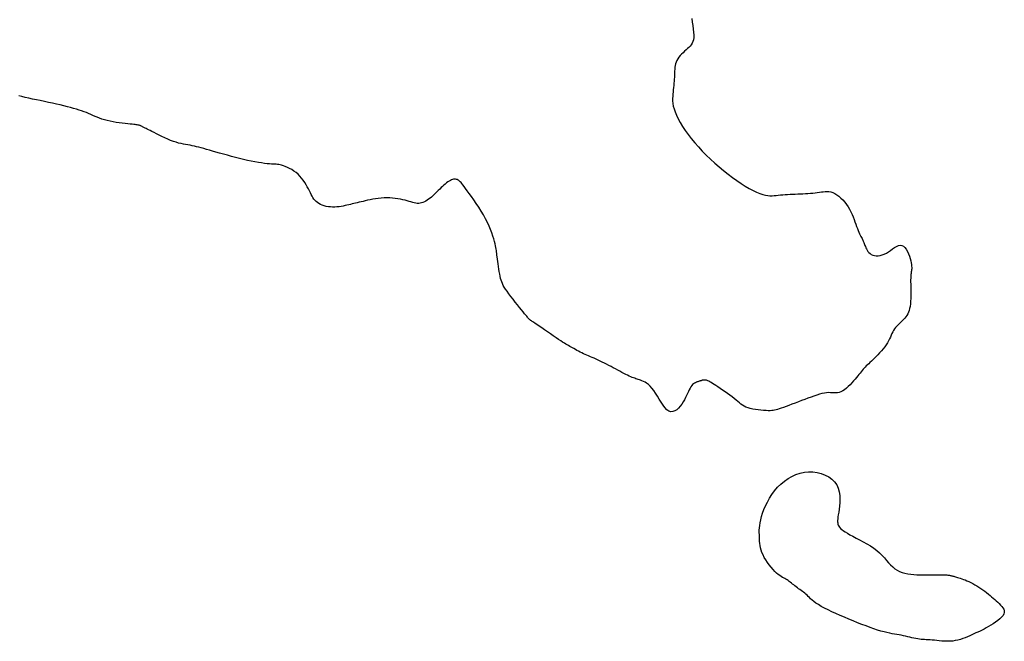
# Model space of a CAD drawing. Header units: millimetres. Extents: x 32690613 to 32693367, y 5343692 to 5344708.
# Tile 762 of 1009: x 32693155 to 32693184, y 5343960 to 5343978. Entities that reach past the tile are written whole.
import ezdxf

# ---------------------------------------------------------------- set-up
doc = ezdxf.new("R2010")
doc.units = ezdxf.units.MM
doc.header["$LTSCALE"] = 20
doc.layers.add('02-DGM_HL_493.00', color=102, linetype='Continuous')

msp = doc.modelspace()

# ---------------------------------------------------------------- linework, layer by layer
at = {"layer": '02-DGM_HL_493.00', "elevation": 493, "flags": 128}
msp.add_lwpolyline([(32693174.641, 5343977.796), (32693174.652, 5343977.693), (32693174.667, 5343977.592), (32693174.681, 5343977.494), (32693174.693, 5343977.402), (32693174.7, 5343977.318), (32693174.699, 5343977.246), (32693174.69, 5343977.183), (32693174.675, 5343977.128), (32693174.653, 5343977.08), (32693174.626, 5343977.038), (32693174.594, 5343976.998), (32693174.558, 5343976.961), (32693174.519, 5343976.924), (32693174.477, 5343976.886), (32693174.433, 5343976.847), (32693174.389, 5343976.806), (32693174.346, 5343976.765), (32693174.304, 5343976.722), (32693174.266, 5343976.677), (32693174.233, 5343976.631), (32693174.204, 5343976.584), (32693174.183, 5343976.536), (32693174.167, 5343976.486), (32693174.156, 5343976.434), (32693174.148, 5343976.382), (32693174.144, 5343976.328), (32693174.141, 5343976.273), (32693174.139, 5343976.216), (32693174.138, 5343976.159), (32693174.135, 5343976.1), (32693174.131, 5343976.04), (32693174.127, 5343975.98), (32693174.122, 5343975.918), (32693174.116, 5343975.856), (32693174.11, 5343975.794), (32693174.104, 5343975.731), (32693174.097, 5343975.669), (32693174.091, 5343975.606), (32693174.086, 5343975.542), (32693174.084, 5343975.476), (32693174.085, 5343975.407), (32693174.092, 5343975.335), (32693174.105, 5343975.258), (32693174.126, 5343975.176), (32693174.156, 5343975.087), (32693174.196, 5343974.991), (32693174.246, 5343974.889), (32693174.305, 5343974.781), (32693174.373, 5343974.668), (32693174.45, 5343974.552), (32693174.535, 5343974.433), (32693174.627, 5343974.313), (32693174.727, 5343974.192), (32693174.833, 5343974.071), (32693174.945, 5343973.951), (32693175.062, 5343973.833), (32693175.183, 5343973.716), (32693175.308, 5343973.603), (32693175.434, 5343973.493), (32693175.563, 5343973.386), (32693175.692, 5343973.285), (32693175.82, 5343973.188), (32693175.947, 5343973.097), (32693176.072, 5343973.014), (32693176.193, 5343972.937), (32693176.309, 5343972.869), (32693176.418, 5343972.809), (32693176.521, 5343972.76), (32693176.614, 5343972.72), (32693176.699, 5343972.691), (32693176.775, 5343972.672), (32693176.844, 5343972.661), (32693176.909, 5343972.657), (32693176.97, 5343972.657), (32693177.029, 5343972.661), (32693177.089, 5343972.667), (32693177.15, 5343972.674), (32693177.214, 5343972.68), (32693177.28, 5343972.686), (32693177.349, 5343972.691), (32693177.42, 5343972.695), (32693177.493, 5343972.698), (32693177.566, 5343972.702), (32693177.641, 5343972.705), (32693177.716, 5343972.708), (32693177.79, 5343972.71), (32693177.865, 5343972.714), (32693177.939, 5343972.717), (32693178.011, 5343972.721), (32693178.082, 5343972.726), (32693178.151, 5343972.732), (32693178.217, 5343972.738), (32693178.281, 5343972.746), (32693178.342, 5343972.755), (32693178.4, 5343972.765), (32693178.456, 5343972.773), (32693178.511, 5343972.778), (32693178.566, 5343972.78), (32693178.62, 5343972.776), (32693178.675, 5343972.766), (32693178.731, 5343972.747), (32693178.789, 5343972.72), (32693178.849, 5343972.684), (32693178.908, 5343972.641), (32693178.966, 5343972.59), (32693179.023, 5343972.534), (32693179.078, 5343972.472), (32693179.129, 5343972.406), (32693179.176, 5343972.336), (32693179.218, 5343972.264), (32693179.255, 5343972.19), (32693179.289, 5343972.115), (32693179.319, 5343972.04), (32693179.347, 5343971.966), (32693179.373, 5343971.895), (32693179.397, 5343971.826), (32693179.42, 5343971.762), (32693179.444, 5343971.703), (32693179.466, 5343971.649), (32693179.488, 5343971.6), (32693179.509, 5343971.555), (32693179.529, 5343971.514), (32693179.548, 5343971.477), (32693179.565, 5343971.444), (32693179.58, 5343971.414), (32693179.593, 5343971.387), (32693179.605, 5343971.363), (32693179.615, 5343971.34), (32693179.625, 5343971.318), (32693179.634, 5343971.295), (32693179.643, 5343971.271), (32693179.653, 5343971.245), (32693179.664, 5343971.216), (32693179.677, 5343971.183), (32693179.691, 5343971.148), (32693179.708, 5343971.112), (32693179.728, 5343971.075), (32693179.751, 5343971.039), (32693179.779, 5343971.006), (32693179.811, 5343970.977), (32693179.848, 5343970.952), (32693179.891, 5343970.933), (32693179.938, 5343970.921), (32693179.99, 5343970.915), (32693180.045, 5343970.915), (32693180.103, 5343970.923), (32693180.163, 5343970.938), (32693180.223, 5343970.96), (32693180.285, 5343970.99), (32693180.346, 5343971.027), (32693180.406, 5343971.068), (32693180.465, 5343971.111), (32693180.523, 5343971.15), (32693180.58, 5343971.184), (32693180.634, 5343971.209), (32693180.685, 5343971.22), (32693180.734, 5343971.216), (32693180.78, 5343971.193), (32693180.823, 5343971.154), (32693180.862, 5343971.101), (32693180.897, 5343971.04), (32693180.928, 5343970.972), (32693180.954, 5343970.902), (32693180.976, 5343970.833), (32693180.994, 5343970.767), (32693181.006, 5343970.709), (32693181.015, 5343970.658), (32693181.019, 5343970.612), (32693181.021, 5343970.572), (32693181.02, 5343970.536), (32693181.017, 5343970.504), (32693181.013, 5343970.475), (32693181.009, 5343970.448), (32693181.005, 5343970.422), (32693181.001, 5343970.397), (32693180.998, 5343970.369), (32693180.995, 5343970.338), (32693180.993, 5343970.303), (32693180.991, 5343970.262), (32693180.99, 5343970.213), (32693180.99, 5343970.156), (32693180.991, 5343970.088), (32693180.992, 5343970.013), (32693180.993, 5343969.931), (32693180.994, 5343969.847), (32693180.993, 5343969.76), (32693180.992, 5343969.675), (32693180.988, 5343969.593), (32693180.982, 5343969.516), (32693180.973, 5343969.446), (32693180.96, 5343969.384), (32693180.945, 5343969.327), (32693180.927, 5343969.275), (32693180.905, 5343969.228), (32693180.88, 5343969.184), (32693180.852, 5343969.143), (32693180.82, 5343969.104), (32693180.784, 5343969.065), (32693180.746, 5343969.027), (32693180.706, 5343968.99), (32693180.666, 5343968.952), (32693180.626, 5343968.913), (32693180.588, 5343968.874), (32693180.552, 5343968.834), (32693180.521, 5343968.792), (32693180.493, 5343968.748), (32693180.469, 5343968.702), (32693180.447, 5343968.655), (32693180.426, 5343968.605), (32693180.404, 5343968.554), (32693180.379, 5343968.501), (32693180.352, 5343968.446), (32693180.319, 5343968.389), (32693180.281, 5343968.331), (32693180.238, 5343968.271), (32693180.191, 5343968.212), (32693180.141, 5343968.153), (32693180.09, 5343968.095), (32693180.039, 5343968.04), (32693179.988, 5343967.987), (32693179.939, 5343967.938), (32693179.893, 5343967.894), (32693179.851, 5343967.854), (32693179.81, 5343967.816), (32693179.773, 5343967.781), (32693179.737, 5343967.748), (32693179.703, 5343967.716), (32693179.671, 5343967.685), (32693179.641, 5343967.653), (32693179.611, 5343967.62), (32693179.582, 5343967.585), (32693179.553, 5343967.549), (32693179.523, 5343967.511), (32693179.491, 5343967.471), (32693179.457, 5343967.428), (32693179.42, 5343967.382), (32693179.379, 5343967.333), (32693179.334, 5343967.28), (32693179.286, 5343967.226), (32693179.235, 5343967.172), (32693179.182, 5343967.12), (32693179.128, 5343967.071), (32693179.074, 5343967.028), (32693179.021, 5343966.991), (32693178.969, 5343966.963), (32693178.918, 5343966.945), (32693178.869, 5343966.936), (32693178.821, 5343966.932), (32693178.772, 5343966.933), (32693178.721, 5343966.937), (32693178.668, 5343966.94), (32693178.613, 5343966.941), (32693178.553, 5343966.938), (32693178.488, 5343966.929), (32693178.418, 5343966.914), (32693178.345, 5343966.895), (32693178.267, 5343966.871), (32693178.185, 5343966.844), (32693178.1, 5343966.813), (32693178.012, 5343966.78), (32693177.921, 5343966.746), (32693177.827, 5343966.711), (32693177.733, 5343966.675), (32693177.639, 5343966.64), (32693177.547, 5343966.606), (32693177.46, 5343966.573), (32693177.377, 5343966.542), (32693177.302, 5343966.514), (32693177.236, 5343966.49), (32693177.179, 5343966.47), (32693177.13, 5343966.453), (32693177.086, 5343966.44), (32693177.045, 5343966.43), (32693177.004, 5343966.423), (32693176.961, 5343966.419), (32693176.913, 5343966.417), (32693176.859, 5343966.417), (32693176.795, 5343966.42), (32693176.724, 5343966.424), (32693176.648, 5343966.43), (32693176.569, 5343966.438), (32693176.49, 5343966.449), (32693176.413, 5343966.463), (32693176.339, 5343966.479), (32693176.272, 5343966.499), (32693176.212, 5343966.521), (32693176.159, 5343966.547), (32693176.111, 5343966.576), (32693176.066, 5343966.608), (32693176.021, 5343966.643), (32693175.975, 5343966.682), (32693175.926, 5343966.723), (32693175.872, 5343966.768), (32693175.811, 5343966.816), (32693175.745, 5343966.866), (32693175.676, 5343966.917), (32693175.605, 5343966.968), (32693175.534, 5343967.017), (32693175.465, 5343967.065), (32693175.4, 5343967.109), (32693175.341, 5343967.148), (32693175.288, 5343967.182), (32693175.242, 5343967.211), (32693175.202, 5343967.236), (32693175.167, 5343967.255), (32693175.136, 5343967.271), (32693175.109, 5343967.284), (32693175.085, 5343967.293), (32693175.064, 5343967.3), (32693175.043, 5343967.304), (32693175.024, 5343967.307), (32693175.006, 5343967.307), (32693174.99, 5343967.306), (32693174.974, 5343967.305), (32693174.959, 5343967.302), (32693174.946, 5343967.299), (32693174.933, 5343967.295), (32693174.921, 5343967.292), (32693174.909, 5343967.288), (32693174.897, 5343967.284), (32693174.884, 5343967.28), (32693174.871, 5343967.276), (32693174.855, 5343967.271), (32693174.839, 5343967.265), (32693174.819, 5343967.258), (32693174.797, 5343967.251), (32693174.773, 5343967.241), (32693174.748, 5343967.23), (32693174.721, 5343967.215), (32693174.693, 5343967.197), (32693174.666, 5343967.174), (32693174.639, 5343967.146), (32693174.613, 5343967.112), (32693174.589, 5343967.071), (32693174.565, 5343967.025), (32693174.542, 5343966.975), (32693174.517, 5343966.919), (32693174.491, 5343966.861), (32693174.462, 5343966.8), (32693174.43, 5343966.737), (32693174.393, 5343966.673), (32693174.351, 5343966.61), (32693174.305, 5343966.549), (32693174.255, 5343966.493), (32693174.202, 5343966.447), (32693174.147, 5343966.412), (32693174.091, 5343966.392), (32693174.033, 5343966.389), (32693173.975, 5343966.407), (32693173.918, 5343966.447), (32693173.862, 5343966.506), (32693173.806, 5343966.579), (32693173.751, 5343966.663), (32693173.696, 5343966.752), (32693173.642, 5343966.842), (32693173.588, 5343966.928), (32693173.535, 5343967.007), (32693173.482, 5343967.074), (32693173.431, 5343967.129), (32693173.38, 5343967.175), (32693173.331, 5343967.212), (32693173.284, 5343967.242), (32693173.239, 5343967.266), (32693173.196, 5343967.285), (32693173.157, 5343967.3), (32693173.12, 5343967.314), (32693173.086, 5343967.325), (32693173.052, 5343967.336), (32693173.02, 5343967.347), (32693172.986, 5343967.358), (32693172.952, 5343967.37), (32693172.914, 5343967.385), (32693172.873, 5343967.402), (32693172.828, 5343967.423), (32693172.779, 5343967.446), (32693172.727, 5343967.472), (32693172.671, 5343967.5), (32693172.613, 5343967.53), (32693172.553, 5343967.562), (32693172.491, 5343967.595), (32693172.427, 5343967.629), (32693172.363, 5343967.663), (32693172.298, 5343967.697), (32693172.234, 5343967.731), (32693172.169, 5343967.765), (32693172.105, 5343967.798), (32693172.042, 5343967.829), (32693171.98, 5343967.859), (32693171.92, 5343967.888), (32693171.862, 5343967.914), (32693171.806, 5343967.938), (32693171.752, 5343967.962), (32693171.699, 5343967.984), (32693171.647, 5343968.006), (32693171.596, 5343968.028), (32693171.546, 5343968.049), (32693171.497, 5343968.072), (32693171.448, 5343968.095), (32693171.4, 5343968.119), (32693171.353, 5343968.144), (32693171.307, 5343968.169), (32693171.262, 5343968.193), (32693171.219, 5343968.218), (32693171.177, 5343968.241), (32693171.138, 5343968.264), (32693171.1, 5343968.285), (32693171.064, 5343968.306), (32693171.026, 5343968.329), (32693170.986, 5343968.353), (32693170.943, 5343968.38), (32693170.894, 5343968.41), (32693170.838, 5343968.446), (32693170.775, 5343968.488), (32693170.702, 5343968.537), (32693170.622, 5343968.591), (32693170.538, 5343968.648), (32693170.452, 5343968.707), (32693170.368, 5343968.765), (32693170.287, 5343968.82), (32693170.212, 5343968.871), (32693170.147, 5343968.916), (32693170.092, 5343968.953), (32693170.048, 5343968.983), (32693170.013, 5343969.007), (32693169.986, 5343969.025), (32693169.965, 5343969.04), (32693169.948, 5343969.052), (32693169.935, 5343969.063), (32693169.924, 5343969.073), (32693169.913, 5343969.083), (32693169.902, 5343969.096), (32693169.888, 5343969.111), (32693169.872, 5343969.131), (32693169.851, 5343969.157), (32693169.824, 5343969.19), (32693169.791, 5343969.232), (32693169.75, 5343969.283), (32693169.7, 5343969.345), (32693169.644, 5343969.415), (32693169.582, 5343969.492), (32693169.518, 5343969.572), (32693169.454, 5343969.654), (32693169.392, 5343969.734), (32693169.334, 5343969.812), (32693169.282, 5343969.883), (32693169.238, 5343969.946), (32693169.201, 5343970.003), (32693169.171, 5343970.055), (32693169.146, 5343970.105), (32693169.126, 5343970.154), (32693169.108, 5343970.205), (32693169.094, 5343970.258), (32693169.08, 5343970.317), (32693169.067, 5343970.382), (32693169.054, 5343970.453), (32693169.041, 5343970.527), (32693169.03, 5343970.602), (32693169.019, 5343970.676), (32693169.009, 5343970.748), (32693169, 5343970.816), (32693168.992, 5343970.878), (32693168.986, 5343970.932), (32693168.981, 5343970.98), (32693168.976, 5343971.024), (32693168.97, 5343971.066), (32693168.964, 5343971.109), (32693168.956, 5343971.155), (32693168.945, 5343971.206), (32693168.932, 5343971.264), (32693168.915, 5343971.33), (32693168.894, 5343971.405), (32693168.869, 5343971.487), (32693168.839, 5343971.577), (32693168.803, 5343971.672), (32693168.762, 5343971.773), (32693168.714, 5343971.878), (32693168.659, 5343971.987), (32693168.597, 5343972.098), (32693168.53, 5343972.211), (32693168.459, 5343972.322), (32693168.387, 5343972.431), (32693168.316, 5343972.535), (32693168.248, 5343972.632), (32693168.184, 5343972.721), (32693168.127, 5343972.8), (32693168.078, 5343972.867), (32693168.037, 5343972.923), (32693168.002, 5343972.97), (32693167.973, 5343973.008), (32693167.947, 5343973.038), (32693167.924, 5343973.063), (32693167.903, 5343973.083), (32693167.882, 5343973.099), (32693167.86, 5343973.112), (32693167.837, 5343973.123), (32693167.813, 5343973.131), (32693167.787, 5343973.136), (32693167.76, 5343973.137), (32693167.732, 5343973.134), (32693167.702, 5343973.127), (32693167.67, 5343973.116), (32693167.636, 5343973.1), (32693167.601, 5343973.079), (32693167.564, 5343973.055), (32693167.526, 5343973.027), (32693167.487, 5343972.996), (32693167.447, 5343972.963), (32693167.407, 5343972.927), (32693167.367, 5343972.89), (32693167.327, 5343972.851), (32693167.287, 5343972.812), (32693167.247, 5343972.772), (32693167.207, 5343972.732), (32693167.166, 5343972.693), (32693167.126, 5343972.656), (32693167.086, 5343972.619), (32693167.046, 5343972.585), (32693167.005, 5343972.554), (32693166.964, 5343972.525), (32693166.924, 5343972.5), (32693166.883, 5343972.478), (32693166.842, 5343972.46), (32693166.801, 5343972.447), (32693166.759, 5343972.438), (32693166.718, 5343972.434), (32693166.676, 5343972.434), (32693166.633, 5343972.44), (32693166.589, 5343972.449), (32693166.543, 5343972.461), (32693166.494, 5343972.475), (32693166.442, 5343972.491), (32693166.386, 5343972.507), (32693166.325, 5343972.524), (32693166.26, 5343972.54), (32693166.189, 5343972.554), (32693166.115, 5343972.568), (32693166.038, 5343972.579), (32693165.958, 5343972.587), (32693165.877, 5343972.593), (32693165.794, 5343972.596), (32693165.711, 5343972.594), (32693165.628, 5343972.589), (32693165.545, 5343972.58), (32693165.465, 5343972.569), (32693165.386, 5343972.555), (32693165.31, 5343972.54), (32693165.237, 5343972.524), (32693165.168, 5343972.508), (32693165.103, 5343972.493), (32693165.044, 5343972.478), (32693164.988, 5343972.465), (32693164.936, 5343972.453), (32693164.886, 5343972.44), (32693164.838, 5343972.429), (32693164.79, 5343972.417), (32693164.741, 5343972.405), (32693164.69, 5343972.393), (32693164.637, 5343972.381), (32693164.582, 5343972.368), (32693164.525, 5343972.356), (32693164.466, 5343972.345), (32693164.406, 5343972.336), (32693164.345, 5343972.329), (32693164.283, 5343972.325), (32693164.22, 5343972.325), (32693164.158, 5343972.329), (32693164.096, 5343972.336), (32693164.035, 5343972.348), (32693163.976, 5343972.363), (32693163.921, 5343972.382), (32693163.868, 5343972.404), (32693163.82, 5343972.429), (32693163.777, 5343972.458), (32693163.74, 5343972.489), (32693163.707, 5343972.523), (32693163.678, 5343972.56), (32693163.651, 5343972.6), (32693163.626, 5343972.644), (32693163.601, 5343972.691), (32693163.576, 5343972.742), (32693163.549, 5343972.796), (32693163.519, 5343972.854), (32693163.486, 5343972.915), (32693163.45, 5343972.977), (32693163.411, 5343973.04), (32693163.369, 5343973.103), (32693163.322, 5343973.164), (32693163.272, 5343973.222), (32693163.217, 5343973.277), (32693163.158, 5343973.327), (32693163.097, 5343973.372), (32693163.033, 5343973.413), (32693162.97, 5343973.449), (32693162.907, 5343973.479), (32693162.847, 5343973.506), (32693162.792, 5343973.527), (32693162.741, 5343973.543), (32693162.697, 5343973.554), (32693162.657, 5343973.562), (32693162.619, 5343973.566), (32693162.582, 5343973.569), (32693162.543, 5343973.57), (32693162.499, 5343973.572), (32693162.45, 5343973.574), (32693162.392, 5343973.578), (32693162.324, 5343973.585), (32693162.247, 5343973.594), (32693162.161, 5343973.607), (32693162.067, 5343973.622), (32693161.967, 5343973.64), (32693161.861, 5343973.66), (32693161.751, 5343973.683), (32693161.636, 5343973.708), (32693161.52, 5343973.736), (32693161.401, 5343973.766), (32693161.283, 5343973.797), (32693161.166, 5343973.829), (32693161.052, 5343973.861), (32693160.941, 5343973.892), (32693160.836, 5343973.923), (32693160.737, 5343973.951), (32693160.646, 5343973.978), (32693160.562, 5343974.002), (32693160.484, 5343974.024), (32693160.411, 5343974.044), (32693160.341, 5343974.062), (32693160.275, 5343974.079), (32693160.211, 5343974.094), (32693160.148, 5343974.107), (32693160.084, 5343974.119), (32693160.021, 5343974.13), (32693159.956, 5343974.141), (32693159.89, 5343974.154), (32693159.822, 5343974.168), (32693159.752, 5343974.186), (32693159.678, 5343974.207), (32693159.601, 5343974.232), (32693159.519, 5343974.263), (32693159.436, 5343974.298), (32693159.352, 5343974.335), (32693159.268, 5343974.375), (32693159.188, 5343974.414), (32693159.111, 5343974.452), (32693159.041, 5343974.488), (32693158.978, 5343974.52), (32693158.924, 5343974.547), (32693158.878, 5343974.57), (32693158.84, 5343974.589), (32693158.808, 5343974.605), (32693158.781, 5343974.618), (32693158.758, 5343974.629), (32693158.739, 5343974.638), (32693158.723, 5343974.647), (32693158.707, 5343974.655), (32693158.693, 5343974.663), (32693158.679, 5343974.67), (32693158.666, 5343974.677), (32693158.652, 5343974.684), (32693158.639, 5343974.69), (32693158.625, 5343974.695), (32693158.609, 5343974.7), (32693158.593, 5343974.704), (32693158.574, 5343974.708), (32693158.551, 5343974.712), (32693158.524, 5343974.716), (32693158.49, 5343974.72), (32693158.45, 5343974.724), (32693158.402, 5343974.729), (32693158.344, 5343974.735), (32693158.276, 5343974.742), (32693158.2, 5343974.751), (32693158.118, 5343974.76), (32693158.031, 5343974.772), (32693157.941, 5343974.785), (32693157.852, 5343974.8), (32693157.764, 5343974.817), (32693157.68, 5343974.836), (32693157.602, 5343974.858), (32693157.528, 5343974.881), (32693157.458, 5343974.907), (32693157.392, 5343974.933), (32693157.328, 5343974.96), (32693157.265, 5343974.988), (32693157.202, 5343975.015), (32693157.139, 5343975.042), (32693157.075, 5343975.068), (32693157.008, 5343975.094), (32693156.939, 5343975.119), (32693156.866, 5343975.143), (32693156.789, 5343975.167), (32693156.707, 5343975.191), (32693156.619, 5343975.215), (32693156.525, 5343975.24), (32693156.424, 5343975.265), (32693156.317, 5343975.29), (32693156.206, 5343975.315), (32693156.091, 5343975.34), (32693155.974, 5343975.365), (32693155.857, 5343975.39), (32693155.74, 5343975.415), (32693155.625, 5343975.439), (32693155.514, 5343975.462), (32693155.406, 5343975.485), (32693155.303, 5343975.508), (32693155.205, 5343975.532), (32693155.113, 5343975.556)], dxfattribs=at)
msp.add_lwpolyline([(32693176.603, 5343962.757), (32693176.601, 5343962.819), (32693176.6, 5343962.883), (32693176.6, 5343962.948), (32693176.603, 5343963.017), (32693176.611, 5343963.09), (32693176.622, 5343963.168), (32693176.64, 5343963.252), (32693176.664, 5343963.343), (32693176.695, 5343963.441), (32693176.734, 5343963.546), (32693176.781, 5343963.655), (32693176.835, 5343963.766), (32693176.897, 5343963.878), (32693176.967, 5343963.988), (32693177.045, 5343964.094), (32693177.131, 5343964.195), (32693177.225, 5343964.288), (32693177.326, 5343964.373), (32693177.433, 5343964.449), (32693177.546, 5343964.513), (32693177.663, 5343964.567), (32693177.783, 5343964.607), (32693177.906, 5343964.635), (32693178.031, 5343964.647), (32693178.155, 5343964.644), (32693178.278, 5343964.627), (32693178.397, 5343964.595), (32693178.51, 5343964.551), (32693178.613, 5343964.495), (32693178.705, 5343964.427), (32693178.784, 5343964.349), (32693178.846, 5343964.262), (32693178.891, 5343964.166), (32693178.92, 5343964.065), (32693178.936, 5343963.96), (32693178.94, 5343963.854), (32693178.937, 5343963.75), (32693178.928, 5343963.649), (32693178.915, 5343963.556), (32693178.902, 5343963.472), (32693178.89, 5343963.399), (32693178.881, 5343963.336), (32693178.874, 5343963.282), (32693178.871, 5343963.236), (32693178.87, 5343963.196), (32693178.873, 5343963.16), (32693178.88, 5343963.127), (32693178.892, 5343963.096), (32693178.908, 5343963.065), (32693178.93, 5343963.034), (32693178.958, 5343963.003), (32693178.994, 5343962.97), (32693179.038, 5343962.935), (32693179.091, 5343962.899), (32693179.154, 5343962.86), (32693179.228, 5343962.817), (32693179.313, 5343962.772), (32693179.408, 5343962.723), (32693179.508, 5343962.671), (32693179.613, 5343962.615), (32693179.718, 5343962.556), (32693179.821, 5343962.495), (32693179.919, 5343962.43), (32693180.01, 5343962.361), (32693180.091, 5343962.291), (32693180.164, 5343962.218), (32693180.231, 5343962.146), (32693180.292, 5343962.074), (32693180.351, 5343962.006), (32693180.41, 5343961.942), (32693180.469, 5343961.883), (32693180.531, 5343961.831), (32693180.598, 5343961.788), (32693180.669, 5343961.752), (32693180.745, 5343961.724), (32693180.824, 5343961.701), (32693180.907, 5343961.684), (32693180.993, 5343961.671), (32693181.081, 5343961.662), (32693181.172, 5343961.656), (32693181.265, 5343961.653), (32693181.358, 5343961.651), (32693181.45, 5343961.65), (32693181.54, 5343961.651), (32693181.627, 5343961.652), (32693181.708, 5343961.653), (32693181.783, 5343961.654), (32693181.85, 5343961.655), (32693181.908, 5343961.655), (32693181.958, 5343961.654), (32693182, 5343961.652), (32693182.036, 5343961.65), (32693182.067, 5343961.648), (32693182.094, 5343961.644), (32693182.117, 5343961.641), (32693182.139, 5343961.637), (32693182.159, 5343961.633), (32693182.178, 5343961.629), (32693182.198, 5343961.624), (32693182.218, 5343961.619), (32693182.24, 5343961.613), (32693182.264, 5343961.606), (32693182.29, 5343961.599), (32693182.32, 5343961.59), (32693182.353, 5343961.58), (32693182.391, 5343961.569), (32693182.431, 5343961.556), (32693182.475, 5343961.541), (32693182.523, 5343961.524), (32693182.572, 5343961.505), (32693182.625, 5343961.483), (32693182.679, 5343961.458), (32693182.736, 5343961.43), (32693182.794, 5343961.399), (32693182.853, 5343961.366), (32693182.913, 5343961.331), (32693182.972, 5343961.294), (32693183.03, 5343961.256), (32693183.087, 5343961.217), (32693183.142, 5343961.177), (32693183.195, 5343961.138), (32693183.245, 5343961.098), (32693183.293, 5343961.058), (32693183.339, 5343961.018), (32693183.385, 5343960.978), (32693183.429, 5343960.938), (32693183.473, 5343960.898), (32693183.516, 5343960.858), (32693183.559, 5343960.818), (32693183.6, 5343960.778), (32693183.637, 5343960.737), (32693183.668, 5343960.696), (32693183.692, 5343960.654), (32693183.705, 5343960.611), (32693183.707, 5343960.566), (32693183.696, 5343960.521), (32693183.67, 5343960.473), (32693183.63, 5343960.425), (32693183.58, 5343960.376), (32693183.521, 5343960.328), (32693183.456, 5343960.281), (32693183.388, 5343960.235), (32693183.318, 5343960.192), (32693183.25, 5343960.152), (32693183.184, 5343960.116), (32693183.122, 5343960.082), (32693183.061, 5343960.051), (32693183.003, 5343960.022), (32693182.944, 5343959.995), (32693182.886, 5343959.968), (32693182.827, 5343959.941), (32693182.767, 5343959.914), (32693182.704, 5343959.886), (32693182.639, 5343959.858), (32693182.572, 5343959.831), (32693182.504, 5343959.805), (32693182.433, 5343959.782), (32693182.36, 5343959.761), (32693182.286, 5343959.745), (32693182.21, 5343959.733), (32693182.132, 5343959.727), (32693182.053, 5343959.725), (32693181.975, 5343959.727), (32693181.897, 5343959.732), (32693181.821, 5343959.739), (32693181.748, 5343959.747), (32693181.678, 5343959.754), (32693181.613, 5343959.761), (32693181.553, 5343959.766), (32693181.497, 5343959.77), (32693181.444, 5343959.773), (32693181.393, 5343959.775), (32693181.344, 5343959.778), (32693181.295, 5343959.782), (32693181.246, 5343959.787), (32693181.195, 5343959.795), (32693181.141, 5343959.804), (32693181.085, 5343959.816), (32693181.027, 5343959.829), (32693180.967, 5343959.843), (32693180.906, 5343959.857), (32693180.844, 5343959.872), (32693180.781, 5343959.886), (32693180.718, 5343959.899), (32693180.655, 5343959.911), (32693180.591, 5343959.922), (32693180.525, 5343959.934), (32693180.455, 5343959.946), (32693180.382, 5343959.96), (32693180.304, 5343959.977), (32693180.22, 5343959.998), (32693180.129, 5343960.023), (32693180.031, 5343960.053), (32693179.925, 5343960.088), (32693179.813, 5343960.127), (32693179.696, 5343960.17), (32693179.575, 5343960.216), (32693179.451, 5343960.265), (32693179.325, 5343960.315), (32693179.198, 5343960.368), (32693179.072, 5343960.422), (32693178.946, 5343960.476), (32693178.824, 5343960.53), (32693178.706, 5343960.584), (32693178.595, 5343960.638), (32693178.492, 5343960.69), (32693178.398, 5343960.74), (32693178.315, 5343960.789), (32693178.244, 5343960.834), (32693178.184, 5343960.877), (32693178.133, 5343960.918), (32693178.089, 5343960.957), (32693178.051, 5343960.993), (32693178.017, 5343961.028), (32693177.985, 5343961.06), (32693177.953, 5343961.091), (32693177.919, 5343961.121), (32693177.885, 5343961.148), (32693177.85, 5343961.175), (32693177.814, 5343961.202), (32693177.777, 5343961.227), (32693177.741, 5343961.253), (32693177.705, 5343961.279), (32693177.669, 5343961.305), (32693177.634, 5343961.332), (32693177.6, 5343961.36), (32693177.566, 5343961.387), (32693177.532, 5343961.414), (32693177.499, 5343961.44), (32693177.467, 5343961.465), (32693177.435, 5343961.488), (32693177.403, 5343961.509), (32693177.37, 5343961.528), (32693177.338, 5343961.545), (32693177.304, 5343961.563), (32693177.269, 5343961.582), (32693177.232, 5343961.605), (32693177.193, 5343961.632), (32693177.15, 5343961.665), (32693177.103, 5343961.706), (32693177.052, 5343961.755), (32693176.999, 5343961.812), (32693176.945, 5343961.875), (32693176.89, 5343961.942), (32693176.838, 5343962.013), (32693176.789, 5343962.086), (32693176.745, 5343962.16), (32693176.707, 5343962.232), (32693176.677, 5343962.303), (32693176.653, 5343962.371), (32693176.636, 5343962.438), (32693176.624, 5343962.504), (32693176.615, 5343962.568), (32693176.609, 5343962.631), (32693176.606, 5343962.694)], close=True, dxfattribs=at)

doc.saveas('drawing.dxf')
